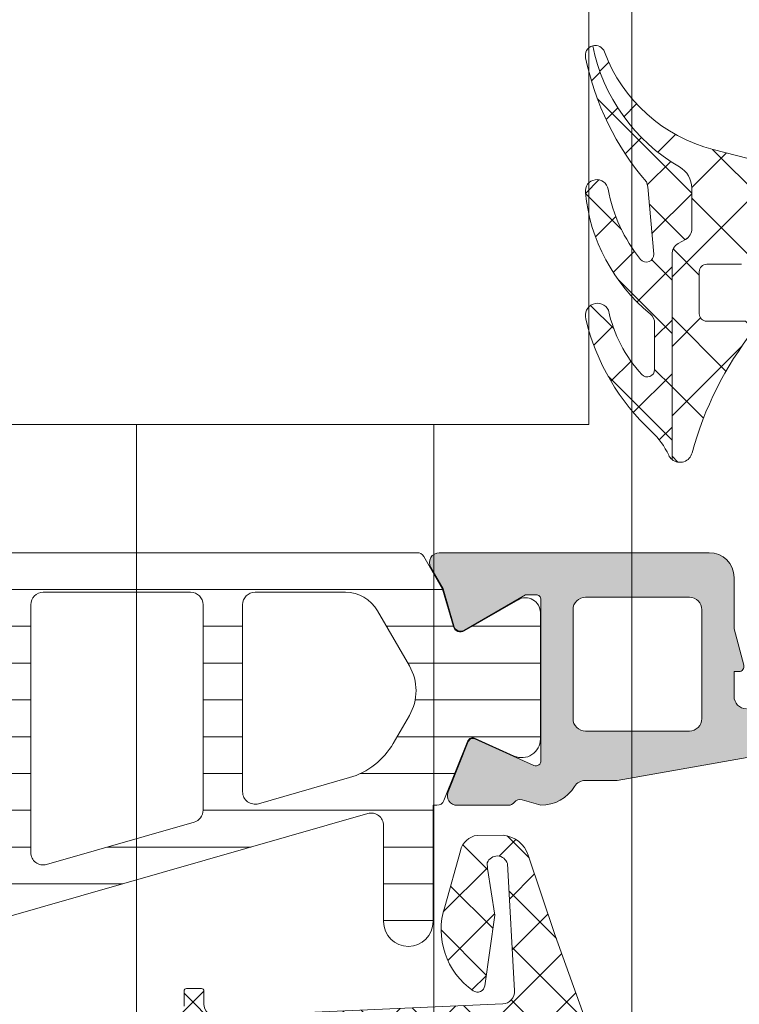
# Model space of a CAD drawing. Header units: millimetres. Extents: x 213386 to 506888, y 183055 to 450952.
# Tile 401 of 656: x 399565 to 399594, y 296827 to 296867. Entities that reach past the tile are written whole.
import ezdxf

# ---------------------------------------------------------------- set-up
doc = ezdxf.new("R2010")
doc.units = ezdxf.units.MM
doc.layers.add('FASÁDA DETAILNÍ', color=255, linetype='Continuous', lineweight=0)

msp = doc.modelspace()

# ---------------------------------------------------------------- hatches: boundary and pattern name
at = {"layer": 'FASÁDA DETAILNÍ'}
h = msp.add_hatch(dxfattribs=at)
h.set_pattern_fill('ANSI37', color=256, scale=0.48, angle=180, style=0)
h.set_pattern_definition([(225, (399597.4563192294, 296845.7056181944), (1.077630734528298, -1.077630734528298), []), (315, (399597.4563192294, 296845.7056181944), (1.077630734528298, 1.077630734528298), [])])
edge = h.paths.add_edge_path()
edge.add_arc((399590.055319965, 296854.4667316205), 0.4999992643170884, 6.576734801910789e-05, 50.59266281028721, ccw=False)
edge.add_line((399590.5553192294, 296854.4667321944), (399590.5553192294, 296852.6046351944))
edge.add_arc((399590.2553190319, 296852.6046355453), 0.3000001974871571, 222.6421569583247, 359.99993298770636, ccw=False)
edge.add_arc((399594.129113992, 296856.1720502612), 5.56618811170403, 192.1910326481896, 222.642261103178, ccw=False)
edge.add_arc((399588.245037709, 296854.788756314), 0.4897187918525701, 25.11724284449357, 197.0139722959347)
edge.add_arc((399596.584795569, 296856.7346476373), 9.052420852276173, 193.3434387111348, 227.2066788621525)
edge.add_arc((399588.3969153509, 296847.8904709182), 2.999999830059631, 24.75490300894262, 47.20671312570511, ccw=False)
edge.add_arc((399591.5757214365, 296849.3562530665), 0.5004751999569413, 204.755175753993, 230.1935658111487)
edge.add_line((399591.2553192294, 296848.9717821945), (399591.2553192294, 296857.2550611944))
edge.add_arc((399591.7553189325, 296857.255060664), 0.4999997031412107, 119.9999803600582, 179.9999392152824, ccw=False)
edge.add_line((399591.5053192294, 296857.6880731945), (399591.8053192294, 296857.8612791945))
edge.add_arc((399591.5553195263, 296858.2942917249), 0.4999997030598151, 299.9999803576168, 359.9999392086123)
edge.add_line((399592.0553192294, 296858.2942911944), (399592.0553192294, 296859.9236391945))
edge.add_arc((399591.0553198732, 296859.9236399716), 0.9999993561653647, 359.9999554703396, 419.9496611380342)
edge.add_arc((399595.211646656, 296867.1080206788), 7.300023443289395, 191.2855536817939, 239.94964541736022, ccw=False)
edge.add_arc((399588.1553095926, 296865.2927881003), 0.3999910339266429, 104.8529508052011, 195.0012765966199)
edge.add_arc((399598.6748136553, 296867.4195085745), 11.13157184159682, 191.5576577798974, 220.5869612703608)
edge.add_line((399590.2212822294, 296860.1772921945), (399590.2789832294, 296859.9850751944))
edge.add_line((399590.2789832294, 296859.9850751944), (399590.5168212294, 296857.2678681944))
edge.add_arc((399590.2179639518, 296857.2417091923), 0.2999999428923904, -140.96904885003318, 5.002355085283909, ccw=False)
edge.add_arc((399594.8981900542, 296861.0358812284), 6.324969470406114, 190.47997079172, 219.0310333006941, ccw=False)
edge.add_arc((399588.2203542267, 296859.8070038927), 0.4650353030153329, 9.707973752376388, 187.5281371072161)
edge.add_arc((399594.9766865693, 296860.4565027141), 7.252239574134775, 185.6216716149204, 230.5924891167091)
h = msp.add_hatch(dxfattribs=at)
h.set_pattern_fill('ANSI37', color=256, scale=0.625, angle=180, style=0)
h.set_pattern_definition([(225, (399597.4563192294, 296845.7056181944), (1.403165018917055, -1.403165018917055), []), (315, (399597.4563192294, 296845.7056181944), (1.403165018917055, 1.403165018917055), [])])
edge = h.paths.add_edge_path()
edge.add_ellipse((399592.8357573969, 296854.592533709), major_axis=(-5.03946705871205, 0), ratio=1, start_angle=184.9644612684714, end_angle=240.2082155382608)
edge.add_ellipse((399595.1905576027, 296858.7056181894), major_axis=(-0.3000000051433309, 0), ratio=1, start_angle=240.2078269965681, end_angle=269.9993073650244)
edge.add_line((399595.1905612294, 296859.0056181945), (399594.6562772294, 296859.0056211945))
edge.add_ellipse((399594.6562759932, 296858.7056214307), major_axis=(-0.2999997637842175, 0), ratio=1, start_angle=-90.00023609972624, end_angle=4.512330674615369e-05)
edge.add_line((399594.3562762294, 296858.7056211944), (399594.3562762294, 296857.1556241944))
edge.add_ellipse((399594.0562655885, 296857.1556318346), major_axis=(-0.3000106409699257, 0), ratio=1, start_angle=90.00432393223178, end_angle=179.9985408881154, ccw=False)
edge.add_line((399594.0562882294, 296856.8556211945), (399592.6563062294, 296856.8556101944))
edge.add_ellipse((399592.6563090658, 296856.5556203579), major_axis=(-0.299989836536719, 0), ratio=1, start_angle=270.0005417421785, end_angle=359.9996492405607)
edge.add_line((399592.3563192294, 296856.5556221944), (399592.3563192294, 296854.8556101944))
edge.add_ellipse((399592.6563293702, 296854.8556173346), major_axis=(-0.3000101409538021, 0), ratio=1, start_angle=0.001363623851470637, end_angle=89.99558057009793)
edge.add_line((399592.6563062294, 296854.5556071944), (399594.2201372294, 296854.5556181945))
edge.add_ellipse((399594.2529942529, 296854.2544591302), major_axis=(-0.3029461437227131, 0), ratio=1, start_angle=166.5164226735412, end_angle=276.2264509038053, ccw=False)
edge.add_ellipse((399605.5689585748, 296845.5495359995), major_axis=(-14.00076634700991, 0), ratio=1, start_angle=321.92437992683, end_angle=344.6982677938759)
edge.add_ellipse((399591.5767208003, 296849.3562495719), major_axis=(-0.5004721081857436, 0), ratio=1, start_angle=50.193365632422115, end_angle=167.0823914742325, ccw=False)
edge.add_line((399591.2563192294, 296848.9717821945), (399591.2563192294, 296857.2550611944))
edge.add_ellipse((399591.7563189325, 296857.255060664), major_axis=(-0.4999997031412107, 0), ratio=1, start_angle=299.99998036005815, end_angle=359.9999392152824, ccw=False)
edge.add_line((399591.5063192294, 296857.6880731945), (399591.8063192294, 296857.8612791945))
edge.add_ellipse((399591.5563195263, 296858.2942917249), major_axis=(-0.4999997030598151, 0), ratio=1, start_angle=119.9999803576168, end_angle=179.9999392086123)
edge.add_line((399592.0563192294, 296858.2942911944), (399592.0563192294, 296859.9236391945))
edge.add_ellipse((399591.0563198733, 296859.9236399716), major_axis=(-0.999999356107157, 0), ratio=1, start_angle=179.9999554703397, end_angle=239.9496611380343)
edge.add_ellipse((399595.2126466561, 296867.1080206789), major_axis=(-7.300023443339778, 0), ratio=1, start_angle=11.28555368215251, end_angle=59.94964541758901, ccw=False)
edge.add_ellipse((399588.1563096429, 296865.2927885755), major_axis=(-0.3999905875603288, 0), ratio=1, start_angle=200.5018294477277, end_angle=284.85297522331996, ccw=False)
edge.add_ellipse((399594.5054077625, 296867.6668555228), major_axis=(-6.378448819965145, 0), ratio=1, start_angle=20.50187458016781, end_angle=75.54740221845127)
edge.add_line((399592.9134812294, 296861.4902561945), (399594.3241882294, 296861.1266691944))
edge.add_line((399594.3241882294, 296861.1266691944), (399595.1868892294, 296860.9165561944))
edge.add_ellipse((399593.8563242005, 296855.5799334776), major_axis=(-5.499995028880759, 0), ratio=1, start_angle=179.9999657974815, end_angle=256.0000450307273, ccw=False)
edge.add_line((399599.3563192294, 296855.5799301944), (399599.3563192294, 296843.1619021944))
edge.add_line((399599.3563192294, 296843.1619021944), (399599.0687002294, 296841.7988451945))
edge.add_ellipse((399599.5579265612, 296841.6956125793), major_axis=(-0.499999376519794, 0), ratio=1, start_angle=-11.91530077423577, end_angle=49.71624840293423)
edge.add_line((399599.2346402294, 296841.3141871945), (399601.0912482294, 296839.7405761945))
edge.add_ellipse((399600.6063187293, 296839.1684371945), major_axis=(-0.749999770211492, 0), ratio=1, start_angle=49.7162938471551, end_angle=229.7162938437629, ccw=False)
edge.add_line((399600.1213892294, 296838.5962981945), (399597.8097452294, 296840.5555841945))
edge.add_ellipse((399598.4563173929, 296841.3184358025), major_axis=(-0.9999990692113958, 0), ratio=1, start_angle=-11.915247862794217, end_angle=49.716301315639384, ccw=False)
edge.add_line((399597.4778642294, 296841.5249001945), (399597.8563192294, 296843.3184371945))
edge.add_line((399597.8563192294, 296843.3184371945), (399597.8563192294, 296855.0286381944))
h = msp.add_hatch(dxfattribs=at)
h.set_pattern_fill('ANSI31', color=256, scale=0.468, angle=135, style=0)
h.set_pattern_definition([(180, (399597.4563192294, 296845.2056181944), (-4.240520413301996e-16, -1.4859), [])])
edge = h.paths.add_edge_path(flags=16)
edge.add_line((399579.3678412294, 296842.8575181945), (399580.6512032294, 296840.6348081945))
edge.add_ellipse((399578.9194782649, 296839.6349358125), major_axis=(-1.999654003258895, 0), ratio=1, start_angle=150.0000457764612, end_angle=210.0015014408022, ccw=False)
edge.add_line((399580.6512302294, 296838.6351101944), (399579.9991022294, 296837.5055921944))
edge.add_ellipse((399577.4010220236, 296839.00559532), major_axis=(-3.000005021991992, 0), ratio=1, start_angle=106.0000547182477, end_angle=149.9999864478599, ccw=False)
edge.add_line((399578.2279382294, 296836.1218061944), (399574.5569162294, 296835.0691581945))
edge.add_ellipse((399574.4190974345, 296835.5497892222), major_axis=(-0.5000002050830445, 0), ratio=1, start_angle=-0.0007989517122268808, end_angle=106.00000720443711, ccw=False)
edge.add_line((399573.9190972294, 296835.5497961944), (399573.9192072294, 296843.1075491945))
edge.add_ellipse((399574.419207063, 296843.1075393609), major_axis=(-0.4999998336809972, 0), ratio=1, start_angle=269.99917878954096, end_angle=359.99887315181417, ccw=False)
edge.add_line((399574.4192142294, 296843.6075391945), (399578.0688632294, 296843.6074831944))
edge.add_ellipse((399578.0688237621, 296842.1074839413), major_axis=(-1.499999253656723, 0), ratio=1, start_angle=210.0015272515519, end_angle=269.99849246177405, ccw=False)
edge = h.paths.add_edge_path(flags=16)
edge.add_line((399572.3192052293, 296843.1075671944), (399572.3190782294, 296834.8042371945))
edge.add_ellipse((399571.8190779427, 296834.8042454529), major_axis=(-0.5000002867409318, 0), ratio=1, start_angle=105.9999439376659, end_angle=179.9990536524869, ccw=False)
edge.add_line((399571.9568962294, 296834.3236141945), (399566.0041342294, 296832.6166871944))
edge.add_ellipse((399565.8663152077, 296833.0973179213), major_axis=(-0.4999999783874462, 0), ratio=1, start_angle=-0.0009480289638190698, end_angle=106.00004169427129, ccw=False)
edge.add_line((399565.3663152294, 296833.0973261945), (399565.3664852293, 296843.1076801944))
edge.add_ellipse((399565.8664854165, 296843.1076680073), major_axis=(-0.5000001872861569, 0), ratio=1, start_angle=269.99910471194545, end_angle=359.99860345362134, ccw=False)
edge.add_line((399565.8664932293, 296843.6076681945), (399571.8192132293, 296843.6075781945))
edge.add_ellipse((399571.8192049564, 296843.1075779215), major_axis=(-0.5000002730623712, 0), ratio=1, start_angle=179.9987707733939, end_angle=269.9990519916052, ccw=False)
edge = h.paths.add_edge_path(flags=16)
edge.add_line((399558.0021812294, 296832.5585311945), (399556.1682922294, 296835.7349211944))
edge.add_ellipse((399558.7663719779, 296837.2349210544), major_axis=(-3.000002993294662, 0), ratio=1, start_angle=-30.001491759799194, end_angle=29.999963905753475, ccw=False)
edge.add_line((399556.1683322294, 296838.7349901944), (399558.5488272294, 296842.8578731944))
edge.add_ellipse((399559.8478455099, 296842.1078375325), major_axis=(-1.500000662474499, 0), ratio=1, start_angle=269.9984828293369, end_angle=329.9984416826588, ccw=False)
edge.add_line((399559.8478852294, 296843.6078381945), (399563.2664992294, 296843.6077471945))
edge.add_ellipse((399563.2664857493, 296843.1077477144), major_axis=(-0.4999994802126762, 0), ratio=1, start_angle=179.9985653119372, end_angle=269.9984553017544, ccw=False)
edge.add_line((399563.7664852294, 296843.1077351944), (399563.7663042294, 296832.8084201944))
edge.add_ellipse((399562.7663038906, 296832.8084385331), major_axis=(-1.00000033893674, 0), ratio=1, start_angle=89.99847242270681, end_angle=179.9989492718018, ccw=False)
edge.add_line((399562.7662772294, 296831.8084381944), (399559.3011792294, 296831.8085311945))
edge.add_ellipse((399559.3012194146, 296833.3085313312), major_axis=(-1.500000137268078, 0), ratio=1, start_angle=30.0000030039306, end_angle=89.99846503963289, ccw=False)
edge = h.paths.add_edge_path()
edge.add_line((399556.1543752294, 296830.2086631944), (399562.7074382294, 296830.2084411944))
edge.add_arc((399562.7076050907, 296835.2084388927), 4.999997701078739, 269.9980879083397, 286.0000237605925)
edge.add_line((399564.0857932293, 296830.4021331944), (399578.9722112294, 296834.6707441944))
edge.add_arc((399579.1100297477, 296834.1901138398), 0.4999994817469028, -7.39515485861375e-05, 105.9999979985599, ccw=False)
edge.add_line((399579.6100292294, 296834.1901131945), (399579.6100292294, 296830.3067391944))
edge.add_arc((399580.6100292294, 296830.3067191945), 1.0000000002, 179.9988540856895, 359.9988540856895)
edge.add_line((399581.6100292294, 296830.3066991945), (399581.6102172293, 296835.0050351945))
edge.add_line((399581.6102172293, 296835.0050351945), (399581.7662692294, 296835.0050351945))
edge.add_arc((399581.7662698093, 296835.305035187), 0.2999999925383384, 269.999889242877, 338.0261541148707)
edge.add_line((399582.0444762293, 296835.1927801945), (399583.0176632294, 296837.6046821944))
edge.add_arc((399583.203134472, 296837.5298455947), 0.200000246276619, 65.85901777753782, 158.0262022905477, ccw=False)
edge.add_line((399583.2849312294, 296837.7123541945), (399584.8836162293, 296836.9958541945))
edge.add_arc((399585.1903544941, 296837.6802599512), 0.7499997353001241, 245.8589415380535, 360.0000185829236)
edge.add_line((399585.9403542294, 296837.6802601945), (399585.9403542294, 296842.7878091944))
edge.add_arc((399585.340354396, 296842.787809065), 0.5999998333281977, 1.235637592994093e-05, 120.1429248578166)
edge.add_line((399585.0390592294, 296843.3066741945), (399582.8671022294, 296842.0454581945))
edge.add_arc((399582.7164539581, 296842.3048908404), 0.3000003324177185, 196.0000690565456, 300.1430306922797, ccw=False)
edge.add_line((399582.4280752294, 296842.2221991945), (399581.9938082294, 296843.7366711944))
edge.add_line((399581.9938082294, 296843.7366711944), (399581.2312602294, 296845.0574431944))
edge.add_arc((399580.9714530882, 296844.9074424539), 0.2999999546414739, 30.00016831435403, 92.46330478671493)
edge.add_line((399580.9585592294, 296845.2071651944), (399556.9689052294, 296845.2071651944))
edge.add_arc((399556.9489505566, 296844.9078294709), 0.3000001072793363, 86.18612376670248, 149.9998522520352)
edge.add_line((399556.6891432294, 296845.0578301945), (399555.9265752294, 296843.7370241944))
edge.add_line((399555.9265752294, 296843.7370241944), (399555.4923082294, 296842.2225531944))
edge.add_arc((399555.2039291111, 296842.3052443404), 0.3000005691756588, 239.8570816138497, 344.00004323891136, ccw=False)
edge.add_line((399555.0532812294, 296842.0458111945), (399552.8813252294, 296843.3070271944))
edge.add_arc((399552.5800295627, 296842.7881617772), 0.600000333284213, 59.85704765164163, 179.999960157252)
edge.add_line((399551.9800292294, 296842.7881621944), (399551.9800292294, 296832.8845621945))
edge.add_arc((399552.7300292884, 296832.8845614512), 0.7500000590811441, 179.9999432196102, 294.1410202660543)
edge.add_line((399553.0367672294, 296832.2001551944), (399554.6354522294, 296832.9166551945))
edge.add_arc((399554.7172489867, 296832.7341465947), 0.2000002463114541, 21.9737977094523, 114.14098222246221, ccw=False)
edge.add_line((399554.9027202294, 296832.8089831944), (399555.8761792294, 296830.3964081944))
edge.add_arc((399556.1543850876, 296830.5086623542), 0.2999991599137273, 201.9737385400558, 269.9981172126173)
h = msp.add_hatch(color=256, dxfattribs=at)
edge = h.paths.add_edge_path(flags=16)
edge.add_line((399591.9601042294, 296838.0057621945), (399587.7603542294, 296838.0057621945))
edge.add_ellipse((399587.7603538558, 296838.5057618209), major_axis=(-0.4999996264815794, 0), ratio=1, start_angle=-4.280210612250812e-05, end_angle=90.00004280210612, ccw=False)
edge.add_line((399587.2603542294, 296838.5057621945), (399587.2603542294, 296842.9057861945))
edge.add_ellipse((399587.7603538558, 296842.905786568), major_axis=(-0.4999996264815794, 0), ratio=1, start_angle=-90.00004280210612, end_angle=4.280210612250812e-05, ccw=False)
edge.add_line((399587.7603542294, 296843.4057861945), (399591.9601032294, 296843.4057861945))
edge.add_ellipse((399591.9601027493, 296842.9057857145), major_axis=(-0.5000004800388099, 0), ratio=1, start_angle=180.0000550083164, end_angle=269.9999449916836, ccw=False)
edge.add_line((399592.4601032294, 296842.9057861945), (399592.4601042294, 296838.5057621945))
edge.add_ellipse((399591.9601046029, 296838.5057618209), major_axis=(-0.4999996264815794, 0), ratio=1, start_angle=89.99995719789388, end_angle=180.0000428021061, ccw=False)
edge = h.paths.add_edge_path()
edge.add_line((399589.0467002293, 296836.0073811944), (399595.8097002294, 296837.2071411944))
edge.add_arc((399595.4603558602, 296839.176392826), 1.999998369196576, 280.059590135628, 360.0000392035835)
edge.add_line((399597.4603542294, 296839.1763941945), (399597.4603542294, 296843.3413671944))
edge.add_line((399597.4603542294, 296843.3413671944), (399597.0000732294, 296845.0591561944))
edge.add_arc((399596.8068881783, 296845.0073922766), 0.1999999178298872, 15.00003858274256, 89.99998537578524)
edge.add_line((399596.8068882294, 296845.2073921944), (399596.3603542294, 296845.2073921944))
edge.add_arc((399596.3603538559, 296844.7073925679), 0.4999996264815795, 89.9999571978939, 180.0000428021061)
edge.add_line((399595.8603542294, 296844.7073921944), (399595.8603542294, 296839.4073921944))
edge.add_arc((399595.3603546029, 296839.4073918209), 0.4999996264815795, -90.00004280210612, 4.280210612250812e-05, ccw=False)
edge.add_line((399595.3603542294, 296838.9073921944), (399594.2601042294, 296838.9073921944))
edge.add_arc((399594.2601047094, 296839.4073926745), 0.5000004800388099, 180.0000550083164, 269.9999449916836, ccw=False)
edge.add_line((399593.7601042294, 296839.4073921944), (399593.7601042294, 296840.4073921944))
edge.add_line((399593.7601042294, 296840.4073921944), (399593.9601042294, 296840.4073921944))
edge.add_arc((399593.9601039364, 296840.6073923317), 0.2000001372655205, 270.0000839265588, 375.0000053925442)
edge.add_line((399594.1532892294, 296840.6591561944), (399593.7601032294, 296842.1265441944))
edge.add_line((399593.7601032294, 296842.1265441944), (399593.7601032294, 296844.2073921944))
edge.add_arc((399592.7601022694, 296844.2073912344), 1.000000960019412, 5.500498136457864e-05, 89.99994499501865)
edge.add_line((399592.7601032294, 296845.2073921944), (399581.8606012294, 296845.2073921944))
edge.add_arc((399581.8606009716, 296844.8073918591), 0.400000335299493, 89.99996308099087, 209.9999168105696)
edge.add_line((399581.5141902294, 296844.6073921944), (399582.0123562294, 296843.7445441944))
edge.add_line((399582.0123562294, 296843.7445441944), (399582.4402262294, 296842.2523831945))
edge.add_arc((399582.72860503, 296842.3350745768), 0.3000003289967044, 196.000016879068, 300.1792412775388)
edge.add_line((399582.8794172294, 296842.0757371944), (399585.3450282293, 296843.5074721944))
edge.add_line((399585.3450282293, 296843.5074721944), (399585.7654472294, 296843.5074721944))
edge.add_arc((399585.7689397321, 296843.3159039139), 0.1916001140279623, -2.5222219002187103, 91.04445003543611, ccw=False)
edge.add_line((399585.9603542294, 296843.3074721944), (399585.9603542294, 296836.8180331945))
edge.add_arc((399585.7611876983, 296836.7997954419), 0.1999998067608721, -114.14094813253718, 5.232004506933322, ccw=False)
edge.add_line((399585.6793912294, 296836.6172871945), (399583.2957062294, 296837.6856081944))
edge.add_arc((399583.213909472, 296837.5030995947), 0.2000002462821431, 65.85901775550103, 158.0262022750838)
edge.add_line((399583.0284382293, 296837.5779361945), (399582.2120782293, 296835.5547081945))
edge.add_arc((399582.5830201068, 296835.4050350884), 0.3999998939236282, 158.0261821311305, 270.0000175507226)
edge.add_line((399582.5830202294, 296835.0050351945), (399584.6471672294, 296835.0050341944))
edge.add_arc((399584.6471680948, 296835.3050338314), 0.2999996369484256, 269.9998347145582, 322.0950865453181)
edge.add_arc((399585.1205876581, 296834.9364232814), 0.3000002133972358, 74.00013793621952, 142.0953474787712, ccw=False)
edge.add_line((399585.2032782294, 296835.2248021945), (399585.9611672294, 296835.0074801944))
edge.add_arc((399585.9611676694, 296836.6074792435), 1.599999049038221, 269.9999842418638, 328.4076055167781)
edge.add_arc((399587.7499397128, 296835.5073472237), 0.4999999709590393, 90.00154509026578, 148.4076640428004, ccw=False)
edge.add_line((399587.7499262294, 296836.0073471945), (399589.0467002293, 296836.0073811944))
h = msp.add_hatch(dxfattribs=at)
h.set_pattern_fill('ANSI37', color=256, scale=0.48, angle=180, style=0)
h.set_pattern_definition([(225, (399579.4563192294, 296815.2056183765), (1.077630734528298, -1.077630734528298), []), (315, (399579.4563192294, 296815.2056183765), (1.077630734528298, 1.077630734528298), [])])
edge = h.paths.add_edge_path(flags=16)
edge.add_line((399582.8575962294, 296814.5413243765), (399582.7578522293, 296813.1484703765))
edge.add_arc((399583.3563191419, 296813.1056128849), 0.5999995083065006, 175.9039194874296, 270.0000083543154)
edge.add_arc((399583.3563193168, 296813.1056128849), 0.5999995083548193, 269.9999916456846, 364.0960805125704)
edge.add_line((399583.9547862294, 296813.1484703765), (399583.8550422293, 296814.5413243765))
edge.add_arc((399583.3563192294, 296814.5056099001), 0.5000001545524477, 4.09606439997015, 175.9039356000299)
edge = h.paths.add_edge_path(flags=16)
edge.add_arc((399584.9563158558, 296817.705618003), 0.4999996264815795, 179.9999571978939, 270.0000428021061)
edge.add_line((399584.9563162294, 296817.2056183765), (399588.5500012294, 296817.2056183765))
edge.add_arc((399588.5500012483, 296817.7056187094), 0.5000003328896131, 269.9999978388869, 383.2180266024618)
edge.add_line((399589.0095072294, 296817.9027343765), (399586.2936292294, 296824.2338363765))
edge.add_arc((399585.8341238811, 296824.0367204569), 0.4999998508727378, 23.21808178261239, 92.50011063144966)
edge.add_line((399585.8123132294, 296824.5362443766), (399584.9345062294, 296824.4979183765))
edge.add_arc((399584.9563157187, 296823.998394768), 0.4999994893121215, 92.49997911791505, 180.0000448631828)
edge.add_line((399584.4563162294, 296823.9983943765), (399584.4563162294, 296817.7056183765))
edge = h.paths.add_edge_path(flags=16)
edge.add_line((399559.4023972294, 296823.1137803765), (399555.2537272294, 296814.2169273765))
edge.add_arc((399555.7068809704, 296814.0056182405), 0.4999998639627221, 154.9999920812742, 270.0000296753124)
edge.add_line((399555.7068812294, 296813.5056183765), (399565.0563162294, 296813.5056183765))
edge.add_arc((399565.0563166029, 296814.005618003), 0.4999996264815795, 269.9999571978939, 360.0000428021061)
edge.add_line((399565.5563162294, 296814.0056183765), (399565.5563162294, 296823.1295413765))
edge.add_arc((399565.0563161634, 296823.1295412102), 0.5000000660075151, 1.904982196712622e-05, 92.50002723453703)
edge.add_line((399565.0345062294, 296823.6290653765), (399559.8337422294, 296823.4019953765))
edge.add_arc((399559.8555519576, 296822.9024699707), 0.5000012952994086, 92.4999974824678, 154.999908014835)
edge = h.paths.add_edge_path(flags=16)
edge.add_arc((399568.2563158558, 296814.005618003), 0.4999996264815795, 179.9999571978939, 270.0000428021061)
edge.add_line((399568.2563162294, 296813.5056183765), (399575.4563162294, 296813.5056183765))
edge.add_arc((399575.4563166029, 296814.005618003), 0.4999996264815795, 269.9999571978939, 360.0000428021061)
edge.add_line((399575.9563162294, 296814.0056183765), (399575.9563162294, 296815.2056183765))
edge.add_arc((399577.9563147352, 296815.2056198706), 1.99999850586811, 89.99995719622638, 180.0000428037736, ccw=False)
edge.add_line((399577.9563162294, 296817.2056183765), (399581.7563162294, 296817.2056183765))
edge.add_arc((399581.7563166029, 296817.705618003), 0.4999996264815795, 269.9999571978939, 360.0000428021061)
edge.add_line((399582.2563162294, 296817.7056183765), (399582.2563162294, 296823.8586793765))
edge.add_arc((399581.7563161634, 296823.8586792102), 0.5000000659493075, 1.905649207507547e-05, 92.5000272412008)
edge.add_line((399581.7345062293, 296824.3582033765), (399576.2345062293, 296824.1180683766))
edge.add_arc((399576.2563157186, 296823.618544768), 0.4999994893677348, 92.49997911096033, 180.0000448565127)
edge.add_line((399575.7563162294, 296823.6185443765), (399575.7563162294, 296818.3056183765))
edge.add_arc((399574.6563162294, 296818.3056183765), 1.099999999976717, -180, 0, ccw=False)
edge.add_line((399573.5563162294, 296818.3056183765), (399573.5563162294, 296823.4788293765))
edge.add_arc((399573.0563161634, 296823.4788292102), 0.5000000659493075, 1.905649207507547e-05, 92.5000272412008)
edge.add_line((399573.0345062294, 296823.9783533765), (399568.2345062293, 296823.7687803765))
edge.add_arc((399568.2563157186, 296823.269256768), 0.4999994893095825, 92.49997911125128, 180.0000448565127)
edge.add_line((399567.7563162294, 296823.2692563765), (399567.7563162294, 296814.0056183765))
edge = h.paths.add_edge_path()
edge.add_line((399553.0432632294, 296815.3920753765), (399557.1411122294, 296824.1799413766))
edge.add_ellipse((399559.8600375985, 296822.9120838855), major_axis=(-3.000002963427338, 0), ratio=1, start_angle=272.5000588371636, end_angle=334.9999693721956, ccw=False)
edge.add_line((399559.7291762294, 296825.9092313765), (399560.3781262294, 296825.9375653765))
edge.add_ellipse((399560.35631674, 296826.4370889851), major_axis=(-0.4999994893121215, 0), ratio=1, start_angle=92.49997911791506, end_angle=180.0000448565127)
edge.add_line((399560.8563162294, 296826.4370893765), (399560.8563162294, 296827.4056183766))
edge.add_ellipse((399560.9563161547, 296827.4056184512), major_axis=(-0.09999992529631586, 0), ratio=1, start_angle=-90.00004278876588, end_angle=4.278876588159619e-05, ccw=False)
edge.add_line((399560.9563162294, 296827.5056183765), (399561.5563162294, 296827.5056183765))
edge.add_ellipse((399561.5563163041, 296827.4056184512), major_axis=(-0.09999992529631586, 0), ratio=1, start_angle=179.9999572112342, end_angle=270.0000427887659, ccw=False)
edge.add_line((399561.6563162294, 296827.4056183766), (399561.6563162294, 296826.5025803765))
edge.add_ellipse((399562.1563162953, 296826.5025805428), major_axis=(-0.5000000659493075, 0), ratio=1, start_angle=1.905649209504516e-05, end_angle=92.50002724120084)
edge.add_line((399562.1781262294, 296826.0030563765), (399571.0784202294, 296826.3968943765))
edge.add_ellipse((399571.0563161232, 296826.8964056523), major_axis=(-0.5000001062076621, 0), ratio=1, start_angle=92.53376922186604, end_angle=180.0000829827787)
edge.add_line((399571.5563162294, 296826.8964063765), (399571.5563162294, 296827.5056183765))
edge.add_ellipse((399571.6563161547, 296827.5056184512), major_axis=(-0.09999992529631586, 0), ratio=1, start_angle=-90.00004278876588, end_angle=4.278876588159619e-05, ccw=False)
edge.add_line((399571.6563162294, 296827.6056183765), (399572.2563162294, 296827.6056183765))
edge.add_ellipse((399572.2563163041, 296827.5056184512), major_axis=(-0.0999999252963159, 0), ratio=1, start_angle=179.9999572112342, end_angle=270.0000428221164, ccw=False)
edge.add_line((399572.3563162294, 296827.5056183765), (399572.3563162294, 296826.9760563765))
edge.add_ellipse((399572.8563167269, 296826.9760560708), major_axis=(-0.5000004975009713, 0), ratio=1, start_angle=-3.503803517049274e-05, end_angle=92.53369799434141)
edge.add_line((399572.8784202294, 296826.4765443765), (399584.4186452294, 296826.9872003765))
edge.add_ellipse((399584.3968356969, 296827.4867249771), major_axis=(-0.50000048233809, 0), ratio=1, start_angle=92.49997909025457, end_angle=183.2170573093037)
edge.add_line((399584.8960482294, 296827.5147843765), (399584.6074852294, 296832.6485273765))
edge.add_ellipse((399584.1970672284, 296832.532971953), major_axis=(-0.4263754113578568, 0), ratio=1, start_angle=195.7248544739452, end_angle=339.2410276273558)
edge.add_line((399583.7983722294, 296832.6840953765), (399583.7996122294, 296832.4514923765))
edge.add_line((399583.7996122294, 296832.4514923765), (399584.0977502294, 296830.5689133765))
edge.add_line((399584.0977502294, 296830.5689133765), (399583.6973242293, 296827.7196283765))
edge.add_ellipse((399583.4002436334, 296827.7613789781), major_axis=(-0.2999999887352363, 0), ratio=1, start_angle=55.402253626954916, end_angle=172.0002559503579, ccw=False)
edge.add_ellipse((399584.9333570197, 296829.9839500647), major_axis=(-3.000047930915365, 0), ratio=1, start_angle=-18.008424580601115, end_angle=55.40235871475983, ccw=False)
edge.add_line((399582.0802782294, 296830.9114353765), (399582.7138542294, 296833.1663263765))
edge.add_ellipse((399583.4890667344, 296833.005396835), major_axis=(-0.791740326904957, 0), ratio=1, start_angle=276.79834625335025, end_angle=348.2723102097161, ccw=False)
edge.add_line((399583.3953442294, 296833.7915703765), (399584.4535542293, 296833.7927913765))
edge.add_ellipse((399584.3244299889, 296832.6137051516), major_axis=(-1.18613548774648, 0), ratio=1, start_angle=198.6555764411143, end_angle=263.7503218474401, ccw=False)
edge.add_line((399585.4482442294, 296832.9931243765), (399586.5425772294, 296829.7517843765))
edge.add_line((399586.5425772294, 296829.7517843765), (399589.4323552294, 296821.7019893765))
edge.add_line((399589.4323552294, 296821.7019893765), (399593.7651642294, 296811.8041123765))
edge.add_ellipse((399593.3061552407, 296811.6058423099), major_axis=(-0.5000002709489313, 0), ratio=1, start_angle=90.06657637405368, end_angle=203.362049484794, ccw=False)
edge.add_line((399593.3067362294, 296811.1058423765), (399592.7600352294, 296811.1052073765))
edge.add_ellipse((399592.7594549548, 296811.6052074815), major_axis=(-0.5000004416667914, 0), ratio=1, start_angle=23.920824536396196, end_angle=90.06649452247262, ccw=False)
edge.add_line((399592.3024012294, 296811.4024703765), (399590.9006452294, 296814.6064733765))
edge.add_ellipse((399589.9845041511, 296814.2056190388), major_axis=(-0.9999993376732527, 0), ratio=1, start_angle=203.6316147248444, end_angle=270.000052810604)
edge.add_line((399589.9845032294, 296815.2056183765), (399584.7565612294, 296815.2056183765))
edge.add_line((399584.7565612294, 296815.2056183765), (399584.7565522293, 296813.4061393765))
edge.add_line((399584.7565522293, 296813.4061393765), (399585.2713532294, 296813.2681973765))
edge.add_ellipse((399585.1565879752, 296812.9910433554), major_axis=(-0.2999756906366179, 0), ratio=1, start_angle=157.4964333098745, end_angle=247.5062997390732, ccw=False)
edge.add_line((399585.4337222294, 296812.8762303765), (399584.5845552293, 296811.6061033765))
edge.add_ellipse((399583.718691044, 296812.1058241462), major_axis=(-0.9997207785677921, 0), ratio=1, start_angle=89.992388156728, end_angle=150.0092393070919, ccw=False)
edge.add_line((399583.7185582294, 296811.1061033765), (399582.9941972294, 296811.1061343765))
edge.add_ellipse((399582.9944052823, 296812.1058722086), major_axis=(-0.9997378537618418, 0), ratio=1, start_angle=29.991324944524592, end_angle=89.98807632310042, ccw=False)
edge.add_line((399582.1285312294, 296811.6061343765), (399581.2793642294, 296812.8762303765))
edge.add_ellipse((399581.5565117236, 296812.9910422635), major_axis=(-0.2999875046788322, 0), ratio=1, start_angle=-67.50139619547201, end_angle=22.50240615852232, ccw=False)
edge.add_line((399581.4417182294, 296813.2681973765), (399581.9565342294, 296813.4061693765))
edge.add_line((399581.9565342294, 296813.4061693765), (399581.9565422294, 296815.2056183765))
edge.add_line((399581.9565422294, 296815.2056183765), (399578.7563152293, 296815.2056183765))
edge.add_ellipse((399578.7563150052, 296814.9056186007), major_axis=(-0.2999997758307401, 0), ratio=1, start_angle=-90.00004281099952, end_angle=4.279988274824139e-05)
edge.add_line((399578.4563152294, 296814.9056183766), (399578.4563152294, 296811.6056223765))
edge.add_ellipse((399577.9563156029, 296811.605622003), major_axis=(-0.4999996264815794, 0), ratio=1, start_angle=89.99995719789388, end_angle=180.0000428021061, ccw=False)
edge.add_line((399577.9563152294, 296811.1056223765), (399551.0586932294, 296811.1056223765))
edge.add_line((399551.0586932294, 296811.1056223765), (399550.1635752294, 296812.6560143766))
edge.add_ellipse((399550.5965877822, 296812.9060144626), major_axis=(-0.4999999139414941, 0), ratio=1, start_angle=-89.99993664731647, end_angle=30.00001707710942, ccw=False)
edge.add_line((399550.5965872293, 296813.4060143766), (399550.5965872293, 296815.1033853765))
edge.add_line((399550.5965872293, 296815.1033853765), (399552.5901092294, 296815.1033853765))
edge.add_ellipse((399552.590109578, 296815.6033856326), major_axis=(-0.5000002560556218, 0), ratio=1, start_angle=89.99996005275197, end_angle=154.99987141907)
h = msp.add_hatch(dxfattribs=at)
h.set_pattern_fill('ANSI37', color=256, scale=0.48, angle=180, style=0)
h.set_pattern_definition([(225, (399579.4563192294, 296815.2056181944), (1.077630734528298, -1.077630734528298), []), (315, (399579.4563192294, 296815.2056181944), (1.077630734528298, 1.077630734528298), [])])
edge = h.paths.add_edge_path(flags=16)
edge.add_line((399582.8575962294, 296814.5413241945), (399582.7578522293, 296813.1484701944))
edge.add_arc((399583.3563191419, 296813.1056127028), 0.5999995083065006, 175.9039194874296, 270.0000083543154)
edge.add_arc((399583.3563193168, 296813.1056127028), 0.5999995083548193, 269.9999916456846, 364.0960805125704)
edge.add_line((399583.9547862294, 296813.1484701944), (399583.8550422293, 296814.5413241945))
edge.add_arc((399583.3563192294, 296814.505609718), 0.5000001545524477, 4.09606439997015, 175.9039356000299)
edge = h.paths.add_edge_path(flags=16)
edge.add_arc((399584.9563158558, 296817.7056178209), 0.4999996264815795, 179.9999571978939, 270.0000428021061)
edge.add_line((399584.9563162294, 296817.2056181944), (399588.5500012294, 296817.2056181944))
edge.add_arc((399588.5500012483, 296817.7056185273), 0.5000003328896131, 269.9999978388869, 383.2180266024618)
edge.add_line((399589.0095072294, 296817.9027341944), (399586.2936292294, 296824.2338361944))
edge.add_arc((399585.8341238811, 296824.0367202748), 0.4999998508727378, 23.21808178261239, 92.50011063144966)
edge.add_line((399585.8123132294, 296824.5362441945), (399584.9345062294, 296824.4979181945))
edge.add_arc((399584.9563157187, 296823.9983945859), 0.4999994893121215, 92.49997911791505, 180.0000448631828)
edge.add_line((399584.4563162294, 296823.9983941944), (399584.4563162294, 296817.7056181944))
edge = h.paths.add_edge_path(flags=16)
edge.add_line((399559.4023972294, 296823.1137801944), (399555.2537272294, 296814.2169271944))
edge.add_arc((399555.7068809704, 296814.0056180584), 0.4999998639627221, 154.9999920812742, 270.0000296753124)
edge.add_line((399555.7068812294, 296813.5056181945), (399565.0563162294, 296813.5056181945))
edge.add_arc((399565.0563166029, 296814.0056178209), 0.4999996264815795, 269.9999571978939, 360.0000428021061)
edge.add_line((399565.5563162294, 296814.0056181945), (399565.5563162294, 296823.1295411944))
edge.add_arc((399565.0563161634, 296823.1295410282), 0.5000000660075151, 1.904982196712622e-05, 92.50002723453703)
edge.add_line((399565.0345062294, 296823.6290651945), (399559.8337422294, 296823.4019951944))
edge.add_arc((399559.8555519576, 296822.9024697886), 0.5000012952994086, 92.4999974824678, 154.999908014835)
edge = h.paths.add_edge_path(flags=16)
edge.add_arc((399568.2563158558, 296814.0056178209), 0.4999996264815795, 179.9999571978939, 270.0000428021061)
edge.add_line((399568.2563162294, 296813.5056181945), (399575.4563162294, 296813.5056181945))
edge.add_arc((399575.4563166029, 296814.0056178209), 0.4999996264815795, 269.9999571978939, 360.0000428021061)
edge.add_line((399575.9563162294, 296814.0056181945), (399575.9563162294, 296815.2056181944))
edge.add_arc((399577.9563147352, 296815.2056196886), 1.99999850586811, 89.99995719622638, 180.0000428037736, ccw=False)
edge.add_line((399577.9563162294, 296817.2056181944), (399581.7563162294, 296817.2056181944))
edge.add_arc((399581.7563166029, 296817.7056178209), 0.4999996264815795, 269.9999571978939, 360.0000428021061)
edge.add_line((399582.2563162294, 296817.7056181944), (399582.2563162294, 296823.8586791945))
edge.add_arc((399581.7563161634, 296823.8586790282), 0.5000000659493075, 1.905649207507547e-05, 92.5000272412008)
edge.add_line((399581.7345062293, 296824.3582031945), (399576.2345062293, 296824.1180681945))
edge.add_arc((399576.2563157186, 296823.6185445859), 0.4999994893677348, 92.49997911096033, 180.0000448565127)
edge.add_line((399575.7563162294, 296823.6185441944), (399575.7563162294, 296818.3056181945))
edge.add_arc((399574.6563162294, 296818.3056181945), 1.099999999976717, -180, 0, ccw=False)
edge.add_line((399573.5563162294, 296818.3056181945), (399573.5563162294, 296823.4788291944))
edge.add_arc((399573.0563161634, 296823.4788290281), 0.5000000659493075, 1.905649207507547e-05, 92.5000272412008)
edge.add_line((399573.0345062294, 296823.9783531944), (399568.2345062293, 296823.7687801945))
edge.add_arc((399568.2563157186, 296823.2692565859), 0.4999994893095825, 92.49997911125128, 180.0000448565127)
edge.add_line((399567.7563162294, 296823.2692561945), (399567.7563162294, 296814.0056181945))
edge = h.paths.add_edge_path()
edge.add_line((399553.0432632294, 296815.3920751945), (399557.1411122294, 296824.1799411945))
edge.add_ellipse((399559.8600375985, 296822.9120837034), major_axis=(-3.000002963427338, 0), ratio=1, start_angle=272.5000588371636, end_angle=334.9999693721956, ccw=False)
edge.add_line((399559.7291762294, 296825.9092311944), (399560.3781262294, 296825.9375651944))
edge.add_ellipse((399560.35631674, 296826.437088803), major_axis=(-0.4999994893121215, 0), ratio=1, start_angle=92.49997911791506, end_angle=180.0000448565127)
edge.add_line((399560.8563162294, 296826.4370891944), (399560.8563162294, 296827.4056181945))
edge.add_ellipse((399560.9563161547, 296827.4056182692), major_axis=(-0.09999992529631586, 0), ratio=1, start_angle=-90.00004278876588, end_angle=4.278876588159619e-05, ccw=False)
edge.add_line((399560.9563162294, 296827.5056181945), (399561.5563162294, 296827.5056181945))
edge.add_ellipse((399561.5563163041, 296827.4056182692), major_axis=(-0.09999992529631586, 0), ratio=1, start_angle=179.9999572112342, end_angle=270.0000427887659, ccw=False)
edge.add_line((399561.6563162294, 296827.4056181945), (399561.6563162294, 296826.5025801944))
edge.add_ellipse((399562.1563162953, 296826.5025803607), major_axis=(-0.5000000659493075, 0), ratio=1, start_angle=1.905649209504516e-05, end_angle=92.50002724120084)
edge.add_line((399562.1781262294, 296826.0030561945), (399571.0784202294, 296826.3968941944))
edge.add_ellipse((399571.0563161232, 296826.8964054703), major_axis=(-0.5000001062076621, 0), ratio=1, start_angle=92.53376922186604, end_angle=180.0000829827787)
edge.add_line((399571.5563162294, 296826.8964061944), (399571.5563162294, 296827.5056181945))
edge.add_ellipse((399571.6563161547, 296827.5056182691), major_axis=(-0.09999992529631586, 0), ratio=1, start_angle=-90.00004278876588, end_angle=4.278876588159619e-05, ccw=False)
edge.add_line((399571.6563162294, 296827.6056181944), (399572.2563162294, 296827.6056181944))
edge.add_ellipse((399572.2563163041, 296827.5056182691), major_axis=(-0.0999999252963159, 0), ratio=1, start_angle=179.9999572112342, end_angle=270.0000428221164, ccw=False)
edge.add_line((399572.3563162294, 296827.5056181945), (399572.3563162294, 296826.9760561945))
edge.add_ellipse((399572.8563167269, 296826.9760558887), major_axis=(-0.5000004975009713, 0), ratio=1, start_angle=-3.503803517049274e-05, end_angle=92.53369799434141)
edge.add_line((399572.8784202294, 296826.4765441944), (399584.4186452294, 296826.9872001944))
edge.add_ellipse((399584.3968356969, 296827.4867247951), major_axis=(-0.50000048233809, 0), ratio=1, start_angle=92.49997909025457, end_angle=183.2170573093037)
edge.add_line((399584.8960482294, 296827.5147841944), (399584.6074852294, 296832.6485271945))
edge.add_ellipse((399584.1970672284, 296832.5329717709), major_axis=(-0.4263754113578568, 0), ratio=1, start_angle=195.7248544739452, end_angle=339.2410276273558)
edge.add_line((399583.7983722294, 296832.6840951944), (399583.7996122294, 296832.4514921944))
edge.add_line((399583.7996122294, 296832.4514921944), (399584.0977502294, 296830.5689131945))
edge.add_line((399584.0977502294, 296830.5689131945), (399583.6973242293, 296827.7196281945))
edge.add_ellipse((399583.4002436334, 296827.7613787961), major_axis=(-0.2999999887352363, 0), ratio=1, start_angle=55.402253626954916, end_angle=172.0002559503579, ccw=False)
edge.add_ellipse((399584.9333570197, 296829.9839498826), major_axis=(-3.000047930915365, 0), ratio=1, start_angle=-18.008424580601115, end_angle=55.40235871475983, ccw=False)
edge.add_line((399582.0802782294, 296830.9114351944), (399582.7138542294, 296833.1663261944))
edge.add_ellipse((399583.4890667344, 296833.005396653), major_axis=(-0.791740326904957, 0), ratio=1, start_angle=276.79834625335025, end_angle=348.2723102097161, ccw=False)
edge.add_line((399583.3953442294, 296833.7915701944), (399584.4535542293, 296833.7927911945))
edge.add_ellipse((399584.3244299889, 296832.6137049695), major_axis=(-1.18613548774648, 0), ratio=1, start_angle=198.6555764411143, end_angle=263.7503218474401, ccw=False)
edge.add_line((399585.4482442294, 296832.9931241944), (399586.5425772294, 296829.7517841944))
edge.add_line((399586.5425772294, 296829.7517841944), (399589.4323552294, 296821.7019891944))
edge.add_line((399589.4323552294, 296821.7019891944), (399593.7651642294, 296811.8041121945))
edge.add_ellipse((399593.3061552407, 296811.6058421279), major_axis=(-0.5000002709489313, 0), ratio=1, start_angle=90.06657637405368, end_angle=203.362049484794, ccw=False)
edge.add_line((399593.3067362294, 296811.1058421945), (399592.7600352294, 296811.1052071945))
edge.add_ellipse((399592.7594549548, 296811.6052072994), major_axis=(-0.5000004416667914, 0), ratio=1, start_angle=23.920824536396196, end_angle=90.06649452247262, ccw=False)
edge.add_line((399592.3024012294, 296811.4024701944), (399590.9006452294, 296814.6064731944))
edge.add_ellipse((399589.9845041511, 296814.2056188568), major_axis=(-0.9999993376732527, 0), ratio=1, start_angle=203.6316147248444, end_angle=270.000052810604)
edge.add_line((399589.9845032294, 296815.2056181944), (399584.7565612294, 296815.2056181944))
edge.add_line((399584.7565612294, 296815.2056181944), (399584.7565522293, 296813.4061391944))
edge.add_line((399584.7565522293, 296813.4061391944), (399585.2713532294, 296813.2681971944))
edge.add_ellipse((399585.1565879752, 296812.9910431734), major_axis=(-0.2999756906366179, 0), ratio=1, start_angle=157.4964333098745, end_angle=247.5062997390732, ccw=False)
edge.add_line((399585.4337222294, 296812.8762301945), (399584.5845552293, 296811.6061031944))
edge.add_ellipse((399583.718691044, 296812.1058239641), major_axis=(-0.9997207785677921, 0), ratio=1, start_angle=89.992388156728, end_angle=150.0092393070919, ccw=False)
edge.add_line((399583.7185582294, 296811.1061031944), (399582.9941972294, 296811.1061341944))
edge.add_ellipse((399582.9944052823, 296812.1058720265), major_axis=(-0.9997378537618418, 0), ratio=1, start_angle=29.991324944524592, end_angle=89.98807632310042, ccw=False)
edge.add_line((399582.1285312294, 296811.6061341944), (399581.2793642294, 296812.8762301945))
edge.add_ellipse((399581.5565117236, 296812.9910420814), major_axis=(-0.2999875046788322, 0), ratio=1, start_angle=-67.50139619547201, end_angle=22.50240615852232, ccw=False)
edge.add_line((399581.4417182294, 296813.2681971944), (399581.9565342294, 296813.4061691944))
edge.add_line((399581.9565342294, 296813.4061691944), (399581.9565422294, 296815.2056181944))
edge.add_line((399581.9565422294, 296815.2056181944), (399578.7563152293, 296815.2056181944))
edge.add_ellipse((399578.7563150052, 296814.9056184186), major_axis=(-0.2999997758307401, 0), ratio=1, start_angle=-90.00004281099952, end_angle=4.279988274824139e-05)
edge.add_line((399578.4563152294, 296814.9056181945), (399578.4563152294, 296811.6056221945))
edge.add_ellipse((399577.9563156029, 296811.605621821), major_axis=(-0.4999996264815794, 0), ratio=1, start_angle=89.99995719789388, end_angle=180.0000428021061, ccw=False)
edge.add_line((399577.9563152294, 296811.1056221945), (399551.0586932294, 296811.1056221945))
edge.add_line((399551.0586932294, 296811.1056221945), (399550.1635752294, 296812.6560141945))
edge.add_ellipse((399550.5965877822, 296812.9060142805), major_axis=(-0.4999999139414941, 0), ratio=1, start_angle=-89.99993664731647, end_angle=30.00001707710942, ccw=False)
edge.add_line((399550.5965872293, 296813.4060141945), (399550.5965872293, 296815.1033851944))
edge.add_line((399550.5965872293, 296815.1033851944), (399552.5901092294, 296815.1033851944))
edge.add_ellipse((399552.590109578, 296815.6033854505), major_axis=(-0.5000002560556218, 0), ratio=1, start_angle=89.99996005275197, end_angle=154.99987141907)

# ---------------------------------------------------------------- linework, layer by layer
for p, q in [((399589.638231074, 284297.1544280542), (399589.6382310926, 307967.1544280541)), ((399589.6382310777, 293752.6545279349), (399589.6382310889, 307967.1544280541)), ((399589.6382310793, 296377.6545368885), (399589.6382310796, 298286.6543378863)), ((399569.6382310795, 296377.6545368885), (399569.6382310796, 296850.3801179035)), ((399569.638231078, 293752.6545279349), (399569.6382310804, 296850.3801179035)), ((399569.6382310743, 284297.1544280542), (399569.6382310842, 296850.3801179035)), ((399581.6382310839, 296850.3801179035), (399581.638231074, 284297.1544280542)), ((399581.6382310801, 296850.3801179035), (399581.6382310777, 293752.6545279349)), ((399581.6382310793, 296850.3801179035), (399581.6382310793, 296377.6545368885))]:
    msp.add_line(p, q, dxfattribs=at)
msp.add_lwpolyline([(399587.8922310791, 296931.3509967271), (399587.8922310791, 297319.0417735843), (399543.8922310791, 297319.0417735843), (399543.8922310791, 296931.3509967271), (399543.8922310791, 296850.3801179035), (399587.8922310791, 296850.3801179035)], close=True, dxfattribs=at)
msp.add_lwpolyline([(399590.3727342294, 296854.8530571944, -0.224409), (399590.5553192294, 296854.4667321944), (399590.5553192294, 296852.6046351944), (399590.5553192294, 296852.6046351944, -0.683163), (399590.0346392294, 296852.4014101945, -0.133656), (399588.6884492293, 296854.9966281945, 0.931673), (399587.7767522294, 296854.6454621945, 0.148841), (399590.4349812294, 296850.0918991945, -0.0982791), (399591.1212372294, 296849.1466831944, 0.111454), (399591.2553192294, 296848.9717821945), (399591.2553192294, 296857.2550611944), (399591.2553192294, 296857.2550611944, -0.267949), (399591.5053192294, 296857.6880731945), (399591.8053192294, 296857.8612791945), (399591.8053192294, 296857.8612791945, 0.267949), (399592.0553192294, 296858.2942911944), (399592.0553192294, 296859.9236391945), (399592.0553192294, 296859.9236391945, 0.267714), (399591.5560802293, 296860.7892251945, -0.215587), (399588.0527762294, 296865.6794141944, 0.414972), (399587.7689502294, 296865.1892541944, 0.127346), (399590.2212822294, 296860.1772921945), (399590.2789832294, 296859.9850751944), (399590.5168212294, 296857.2678681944), (399590.5168212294, 296857.2678681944, -0.739768), (399589.9849222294, 296857.0527871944, -0.125226), (399588.6787302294, 296859.8854211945, 0.981156), (399587.7593272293, 296859.7460781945, 0.19878), (399590.3727342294, 296854.8530571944)], format="xyb", close=True, dxfattribs=at)
at = {"layer": 'FASÁDA DETAILNÍ', "extrusion": (0, 0, -1)}
for points in [[(-399594.5475902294, 296854.1838221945, -0.0996982), (-399592.0645272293, 296849.2443691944, 0.559391), (-399591.2563192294, 296848.9717821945), (-399591.2563192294, 296857.2550611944), (-399591.2563192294, 296857.2550611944, 0.267949), (-399591.5063192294, 296857.6880731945), (-399591.8063192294, 296857.8612791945), (-399591.8063192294, 296857.8612791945, -0.267949), (-399592.0563192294, 296858.2942911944), (-399592.0563192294, 296859.9236391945), (-399592.0563192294, 296859.9236391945, -0.267714), (-399591.5570802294, 296860.7892251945, 0.215587), (-399588.0537762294, 296865.6794141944, 0.385623), (-399588.5309652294, 296865.4328801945, -0.244909), (-399592.9134812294, 296861.4902561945), (-399594.3241882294, 296861.1266691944)], [(-399594.0562882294, 296856.8556211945), (-399592.6563062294, 296856.8556101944), (-399592.6563062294, 296856.8556101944, -0.414209), (-399592.3563192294, 296856.5556221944), (-399592.3563192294, 296854.8556101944), (-399592.3563192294, 296854.8556101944, -0.414184), (-399592.6563062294, 296854.5556071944), (-399594.2201372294, 296854.5556181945)], [(-399571.5563162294, 296826.8964063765), (-399571.5563162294, 296827.5056183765), (-399571.5563162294, 296827.5056183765, 0.414214), (-399571.6563162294, 296827.6056183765), (-399572.2563162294, 296827.6056183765), (-399572.2563162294, 296827.6056183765, 0.414214), (-399572.3563162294, 296827.5056183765), (-399572.3563162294, 296826.9760563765), (-399572.3563162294, 296826.9760563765, -0.427226), (-399572.8784202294, 296826.4765443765), (-399584.4186452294, 296826.9872003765), (-399584.4186452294, 296826.9872003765, -0.417884), (-399584.8960482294, 296827.5147843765), (-399584.6074852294, 296832.6485273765), (-399584.6074852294, 296832.6485273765, -0.723322), (-399583.7983722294, 296832.6840953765), (-399583.7996122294, 296832.4514923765), (-399584.0977502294, 296830.5689133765), (-399583.6973242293, 296827.7196283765), (-399583.6973242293, 296827.7196283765, 0.557725), (-399583.2299002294, 296827.5144313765, 0.331739), (-399582.0802782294, 296830.9114353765), (-399582.7138542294, 296833.1663263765), (-399582.7138542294, 296833.1663263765, 0.322384), (-399583.3953442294, 296833.7915703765), (-399584.4535542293, 296833.7927913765), (-399584.4535542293, 296833.7927913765, 0.291922), (-399585.4482442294, 296832.9931243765), (-399586.5425772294, 296829.7517843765), (-399589.4323552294, 296821.7019893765)], [(-399571.5563162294, 296826.8964061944), (-399571.5563162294, 296827.5056181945), (-399571.5563162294, 296827.5056181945, 0.414214), (-399571.6563162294, 296827.6056181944), (-399572.2563162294, 296827.6056181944), (-399572.2563162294, 296827.6056181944, 0.414214), (-399572.3563162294, 296827.5056181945), (-399572.3563162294, 296826.9760561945), (-399572.3563162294, 296826.9760561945, -0.427226), (-399572.8784202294, 296826.4765441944), (-399584.4186452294, 296826.9872001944), (-399584.4186452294, 296826.9872001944, -0.417884), (-399584.8960482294, 296827.5147841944), (-399584.6074852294, 296832.6485271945), (-399584.6074852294, 296832.6485271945, -0.723322), (-399583.7983722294, 296832.6840951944), (-399583.7996122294, 296832.4514921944), (-399584.0977502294, 296830.5689131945), (-399583.6973242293, 296827.7196281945), (-399583.6973242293, 296827.7196281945, 0.557725), (-399583.2299002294, 296827.5144311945, 0.331739), (-399582.0802782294, 296830.9114351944), (-399582.7138542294, 296833.1663261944), (-399582.7138542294, 296833.1663261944, 0.322384), (-399583.3953442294, 296833.7915701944), (-399584.4535542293, 296833.7927911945), (-399584.4535542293, 296833.7927911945, 0.291922), (-399585.4482442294, 296832.9931241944), (-399586.5425772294, 296829.7517841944), (-399589.4323552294, 296821.7019891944)]]:
    msp.add_lwpolyline(points, format="xyb", dxfattribs=at)
at = {"layer": 'FASÁDA DETAILNÍ'}
for points in [[(399564.0857932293, 296830.4021331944), (399578.9722112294, 296834.6707441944), (399578.9722112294, 296834.6707441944, -0.498582), (399579.6100292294, 296834.1901131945), (399579.6100292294, 296830.3067391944), (399579.6100292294, 296830.3067391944, 1), (399581.6100292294, 296830.3066991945), (399581.6102172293, 296835.0050351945), (399581.7662692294, 296835.0050351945), (399581.7662692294, 296835.0050351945, 0.305856), (399582.0444762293, 296835.1927801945), (399583.0176632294, 296837.6046821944), (399583.0176632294, 296837.6046821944, -0.425336), (399583.2849312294, 296837.7123541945), (399584.8836162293, 296836.9958541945), (399584.8836162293, 296836.9958541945, 0.543753), (399585.9403542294, 296837.6802601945), (399585.9403542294, 296842.7878091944), (399585.9403542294, 296842.7878091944, 0.578182), (399585.0390592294, 296843.3066741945), (399582.8671022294, 296842.0454581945), (399582.8671022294, 296842.0454581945, -0.488505), (399582.4280752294, 296842.2221991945), (399581.9938082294, 296843.7366711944), (399581.2312602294, 296845.0574431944), (399581.2312602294, 296845.0574431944, 0.279502), (399580.9585592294, 296845.2071651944), (399556.9689052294, 296845.2071651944)], [(399594.2601042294, 296838.9073921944, -0.414213), (399593.7601042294, 296839.4073921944), (399593.7601042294, 296840.4073921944), (399593.9601042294, 296840.4073921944), (399593.9601042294, 296840.4073921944, 0.493145), (399594.1532892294, 296840.6591561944), (399593.7601032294, 296842.1265441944), (399593.7601032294, 296844.2073921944), (399593.7601032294, 296844.2073921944, 0.414213), (399592.7601032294, 296845.2073921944), (399581.8606012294, 296845.2073921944), (399581.8606012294, 296845.2073921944, 0.57735), (399581.5141902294, 296844.6073921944), (399582.0123562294, 296843.7445441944), (399582.4402262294, 296842.2523831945), (399582.4402262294, 296842.2523831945, 0.488701), (399582.8794172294, 296842.0757371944), (399585.3450282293, 296843.5074721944), (399585.7654472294, 296843.5074721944), (399585.7654472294, 296843.5074721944, -0.432566), (399585.9603542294, 296843.3074721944), (399585.9603542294, 296836.8180331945), (399585.9603542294, 296836.8180331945, -0.573708), (399585.6793912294, 296836.6172871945), (399583.2957062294, 296837.6856081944), (399583.2957062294, 296837.6856081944, 0.425336), (399583.0284382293, 296837.5779361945), (399582.2120782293, 296835.5547081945), (399582.2120782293, 296835.5547081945, 0.531563), (399582.5830202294, 296835.0050351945), (399584.6471672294, 296835.0050341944), (399584.6471672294, 296835.0050341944, 0.231306), (399584.8838772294, 296835.1207281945, -0.306185), (399585.2032782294, 296835.2248021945), (399585.9611672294, 296835.0074801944), (399585.9611672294, 296835.0074801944, 0.260516), (399587.3240412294, 296835.7692831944, -0.260509), (399587.7499262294, 296836.0073471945), (399589.0467002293, 296836.0073811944), (399589.0467002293, 296836.0073811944), (399595.8097002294, 296837.2071411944)]]:
    msp.add_lwpolyline(points, format="xyb", dxfattribs=at)
at = {"layer": 'FASÁDA DETAILNÍ', "extrusion": (0, 0, -1)}
for points in [[(-399572.3192052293, 296843.1075671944), (-399572.3190782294, 296834.8042371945), (-399572.3190782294, 296834.8042371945, 0.334591), (-399571.9568962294, 296834.3236141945), (-399566.0041342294, 296832.6166871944), (-399566.0041342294, 296832.6166871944, 0.498587), (-399565.3663152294, 296833.0973261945), (-399565.3664852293, 296843.1076801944), (-399565.3664852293, 296843.1076801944, 0.414211), (-399565.8664932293, 296843.6076681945), (-399571.8192132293, 296843.6075781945), (-399571.8192132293, 296843.6075781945, 0.414215), (-399572.3192052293, 296843.1075671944)], [(-399579.3678412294, 296842.8575181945), (-399580.6512032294, 296840.6348081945), (-399580.6512032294, 296840.6348081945, 0.267956), (-399580.6512302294, 296838.6351101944), (-399579.9991022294, 296837.5055921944), (-399579.9991022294, 296837.5055921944, 0.19438), (-399578.2279382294, 296836.1218061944), (-399574.5569162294, 296835.0691581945), (-399574.5569162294, 296835.0691581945, 0.498586), (-399573.9190972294, 296835.5497961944), (-399573.9192072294, 296843.1075491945), (-399573.9192072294, 296843.1075491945, 0.414212), (-399574.4192142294, 296843.6075391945), (-399578.0688632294, 296843.6074831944), (-399578.0688632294, 296843.6074831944, 0.267935), (-399579.3678412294, 296842.8575181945)], [(-399591.9601042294, 296838.0057621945), (-399587.7603542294, 296838.0057621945), (-399587.7603542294, 296838.0057621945, 0.414214), (-399587.2603542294, 296838.5057621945), (-399587.2603542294, 296842.9057861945), (-399587.2603542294, 296842.9057861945, 0.414214), (-399587.7603542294, 296843.4057861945), (-399591.9601032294, 296843.4057861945), (-399591.9601032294, 296843.4057861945, 0.414213), (-399592.4601032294, 296842.9057861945), (-399592.4601042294, 296838.5057621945), (-399592.4601042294, 296838.5057621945, 0.414214), (-399591.9601042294, 296838.0057621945)]]:
    msp.add_lwpolyline(points, format="xyb", close=True, dxfattribs=at)

doc.saveas('drawing.dxf')
